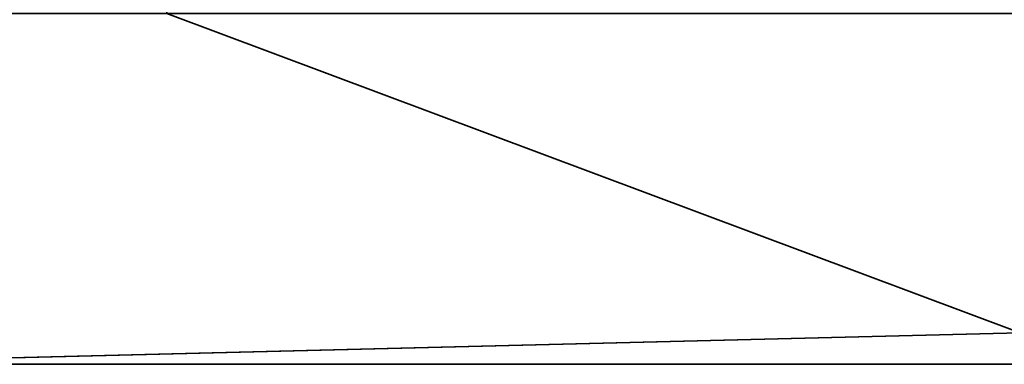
# Model space of a CAD drawing. Header units: millimetres. Extents: x -508 to 6708, y -110 to 248.
# Tile 519 of 656: x 1136 to 1167, y -37 to -26. Entities that reach past the tile are written whole.
import ezdxf

# ---------------------------------------------------------------- set-up
doc = ezdxf.new("R2010")
doc.units = ezdxf.units.MM
doc.layers.add('151', color=7, linetype='Continuous', true_color=0xffffff)

# ---------------------------------------------------------------- blocks, each defined once
blk = doc.blocks.new('UG_SURFACE_034')
at = {"layer": '151', "color": 252, "linetype": 'Continuous', "lineweight": 35}
for points in [[(1141, -26), (1141, -22.5), (1168, -22.5), (1168, -36.1)], [(1168, -36.1), (1128, -37.1), (1128, -26), (1141, -26)], [(1872, -39.1, 2030), (1872, -26, 2030), (1128, -26, 2030), (1128, -39.1, 2030)], [(1872, -37.1), (1128, -37.1), (1168, -36.1), (1832, -36.1)], [(1128, -39.1, 2), (1128, -37.1), (1872, -37.1), (1872, -39.1, 2)]]:
    blk.add_3dface(points, dxfattribs=at)

msp = doc.modelspace()

# ---------------------------------------------------------------- block references
at = {"layer": '151', "color": 253, "linetype": 'Continuous', "lineweight": -3}
msp.add_blockref('UG_SURFACE_034', (0, 0), dxfattribs=at)

doc.saveas('drawing.dxf')
